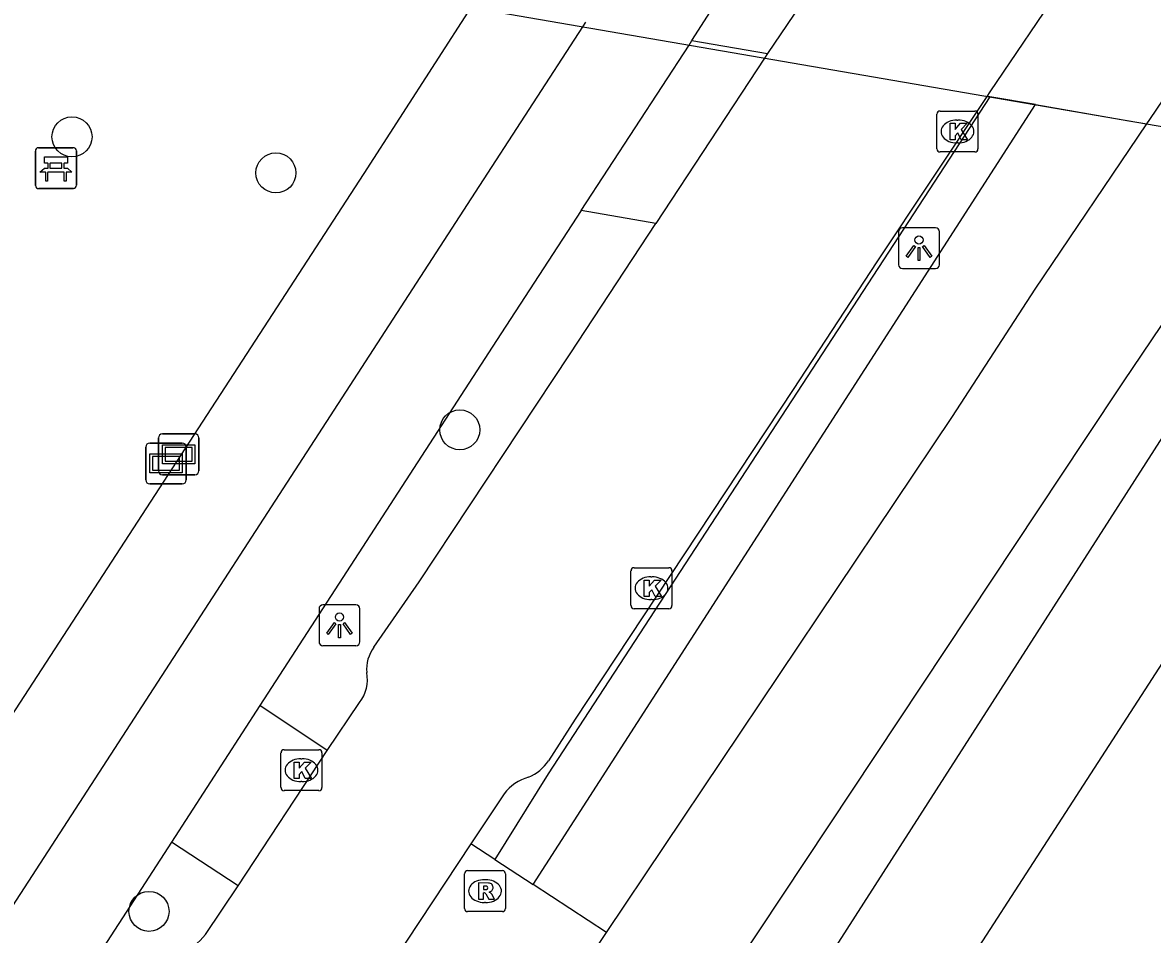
# Model space of a CAD drawing. Extents: x 161258 to 161838, y 380836 to 381727.
# Drawn here: x 161567.88 to 161595.48, y 380984.55 to 381006.83 of the extents above; entities that cross this region are included whole.
import ezdxf

# ---------------------------------------------------------------- set-up
doc = ezdxf.new("R2010")
doc.units = 0
for name, color, linetype in [('IMGEO_Bank', 7, 'Continuous'), ('IMGEO_Berm_open', 7, 'Continuous'), ('IMGEO_Boom', 7, 'Continuous'), ('IMGEO_Fietspad_gesloten', 7, 'Continuous'), ('IMGEO_Haag', 7, 'Continuous'), ('IMGEO_Kolk', 7, 'Continuous'), ('IMGEO_Lichtpunt', 7, 'Continuous'), ('IMGEO_Pand_overbouw', 7, 'Continuous'), ('IMGEO_Rijbaan_lokaal_open', 7, 'Continuous'), ('IMGEO_Rioolput', 7, 'Continuous'), ('IMGEO_Verklikker', 7, 'Continuous'), ('IMGEO_Voetpad_open', 7, 'Continuous')]:
    doc.layers.add(name, color=color, linetype=linetype)

msp = doc.modelspace()

# ---------------------------------------------------------------- linework, layer by layer
at = {"layer": 'IMGEO_Bank'}
for p, q in [((161568.196, 381002.851), (161568.196, 381003.692)), ((161568.196, 381003.692), (161568.196, 381002.851)), ((161568.271, 381003.776), (161569.112, 381003.776)), ((161569.112, 381003.776), (161568.271, 381003.776)), ((161569.196, 381003.701), (161569.196, 381002.86)), ((161569.196, 381002.86), (161569.196, 381003.701)), ((161568.505, 381003.282), (161568.505, 381003.388)), ((161568.549, 381003.388), (161568.549, 381003.282)), ((161568.837, 381003.394), (161568.555, 381003.394)), ((161568.555, 381003.276), (161568.837, 381003.276)), ((161568.843, 381003.282), (161568.843, 381003.388)), ((161568.887, 381003.388), (161568.887, 381003.282)), ((161568.893, 381003.174), (161568.5, 381003.174)), ((161569.121, 381002.776), (161568.28, 381002.776)), ((161568.28, 381002.776), (161569.121, 381002.776))]:
    msp.add_line(p, q, dxfattribs=at)
for points in [[(161568.499, 381003.394), (161568.413, 381003.394), (161568.413, 381003.555), (161568.976, 381003.555), (161568.976, 381003.394), (161568.893, 381003.394)], [(161568.443, 381003.174), (161568.301, 381003.174), (161568.413, 381003.276), (161568.499, 381003.276)], [(161568.893, 381003.276), (161568.976, 381003.276), (161569.088, 381003.174), (161568.949, 381003.174)], [(161568.493, 381003.167), (161568.493, 381002.96), (161568.45, 381002.96), (161568.45, 381003.167)], [(161568.943, 381003.167), (161568.943, 381002.96), (161568.899, 381002.96), (161568.899, 381003.167)]]:
    msp.add_lwpolyline(points, dxfattribs=at)
for centre, radius, start, end in [((161568.274, 381003.698), 0.0779, 92.4484, 184.2845), ((161568.274, 381003.698), 0.0779, 92.4484, 184.2845), ((161569.118, 381003.698), 0.0779, 2.4484, 94.2845), ((161569.118, 381003.698), 0.0779, 2.4484, 94.2845), ((161568.498, 381003.387), 0.00671, 2.8957, 87.1043), ((161568.498, 381003.283), 0.00671, 272.8957, 357.1043), ((161568.555, 381003.387), 0.00671, 92.8957, 177.1043), ((161568.555, 381003.283), 0.00671, 182.8957, 267.1043), ((161568.837, 381003.387), 0.00671, 2.8957, 87.1043), ((161568.837, 381003.283), 0.00671, 272.8957, 357.1043), ((161568.894, 381003.387), 0.00671, 92.8957, 177.1043), ((161568.894, 381003.283), 0.00671, 182.8957, 267.1043), ((161568.443, 381003.167), 0.00671, 2.8957, 87.1043), ((161568.5, 381003.167), 0.00671, 92.8957, 177.1043), ((161568.892, 381003.167), 0.00671, 2.8957, 87.1043), ((161568.949, 381003.167), 0.00671, 92.8957, 177.1043), ((161568.274, 381002.854), 0.0779, 182.4484, 274.2845), ((161568.274, 381002.854), 0.0779, 182.4484, 274.2845), ((161569.118, 381002.854), 0.0779, 272.4484, 4.2845), ((161569.118, 381002.854), 0.0779, 272.4484, 4.2845)]:
    msp.add_arc(centre, radius, start, end, dxfattribs=at)
at = {"layer": 'IMGEO_Berm_open'}
for points in [[(161591.512, 381005.018), (161591.441, 381005.03)], [(161592.624, 381004.827), (161594.91, 381004.433), (161595.345, 381004.358)]]:
    msp.add_lwpolyline(points, dxfattribs=at)
at = {"layer": 'IMGEO_Boom'}
for centre in [(161569.088, 381004.041), (161574.069, 381003.16), (161578.562, 380996.881), (161570.969, 380985.114)]:
    msp.add_circle(centre, 0.489, dxfattribs=at)
at = {"layer": 'IMGEO_Fietspad_gesloten'}
for points in [[(161595.345, 381004.358), (161595.419, 381004.467), (161604.793, 381018.314)], [(161584.233, 381006.393), (161585.527, 381008.419)], [(161581.633, 381006.84), (161581.562, 381006.731), (161578.938, 381002.688), (161504.207, 380887.394), (161498.991, 380879.345)], [(161582.149, 380984.599), (161590.6, 380997.205), (161592.619, 381000.32), (161595.345, 381004.358)], [(161581.528, 381002.238), (161579.462, 380999.064), (161573.681, 380990.142)], [(161595.917, 380999.754), (161594.764, 380998.054), (161593.829, 380996.644), (161584.726, 380982.92)], [(161573.681, 380990.142), (161571.517, 380986.803)], [(161571.517, 380986.803), (161563.567, 380974.533)], [(161579.947, 380981.315), (161582.149, 380984.599)]]:
    msp.add_lwpolyline(points, dxfattribs=at)
at = {"layer": 'IMGEO_Haag'}
for points in [[(161591.512, 381005.018), (161580.717, 380988.478), (161579.418, 380986.381)], [(161592.624, 381004.827), (161591.512, 381005.018)], [(161580.355, 380985.774), (161592.624, 381004.827)]]:
    msp.add_lwpolyline(points, dxfattribs=at)
at = {"layer": 'IMGEO_Kolk'}
for p, q in [((161590.294, 381004.671), (161591.146, 381004.671)), ((161590.219, 381003.745), (161590.219, 381004.597)), ((161590.707, 381004.451), (161590.732, 381004.451)), ((161591.22, 381004.597), (161591.22, 381003.745)), ((161590.73, 381003.891), (161590.705, 381003.891)), ((161591.146, 381003.671), (161590.294, 381003.671)), ((161582.744, 380992.585), (161582.744, 380993.437)), ((161582.819, 380993.511), (161583.671, 380993.511)), ((161583.745, 380993.437), (161583.745, 380992.585)), ((161583.232, 380993.291), (161583.257, 380993.291)), ((161583.671, 380992.511), (161582.819, 380992.511)), ((161583.255, 380992.731), (161583.23, 380992.731)), ((161574.194, 380988.138), (161574.194, 380988.99)), ((161574.269, 380989.064), (161575.121, 380989.064)), ((161575.195, 380988.99), (161575.195, 380988.138)), ((161574.682, 380988.844), (161574.707, 380988.844)), ((161574.705, 380988.284), (161574.68, 380988.284)), ((161575.121, 380988.064), (161574.269, 380988.064))]:
    msp.add_line(p, q, dxfattribs=at)
for points in [[(161590.294, 381004.671), (161591.146, 381004.671)], [(161590.219, 381003.745), (161590.219, 381004.597)], [(161590.54, 381004.371), (161590.663, 381004.371), (161590.663, 381004.22), (161590.793, 381004.371), (161590.957, 381004.371), (161590.811, 381004.22), (161590.964, 381003.971), (161590.812, 381003.971), (161590.727, 381004.135), (161590.663, 381004.068), (161590.663, 381003.971), (161590.54, 381003.971), (161590.54, 381004.371)], [(161591.22, 381004.597), (161591.22, 381003.745)], [(161591.146, 381003.671), (161590.294, 381003.671)], [(161582.744, 380992.585), (161582.744, 380993.437)], [(161582.819, 380993.511), (161583.671, 380993.511)], [(161583.745, 380993.437), (161583.745, 380992.585)], [(161583.065, 380993.211), (161583.188, 380993.211), (161583.188, 380993.06), (161583.318, 380993.211), (161583.482, 380993.211), (161583.336, 380993.06), (161583.489, 380992.811), (161583.337, 380992.811), (161583.252, 380992.975), (161583.188, 380992.908), (161583.188, 380992.811), (161583.065, 380992.811), (161583.065, 380993.211)], [(161583.671, 380992.511), (161582.819, 380992.511)], [(161574.194, 380988.138), (161574.194, 380988.99)], [(161574.269, 380989.064), (161575.121, 380989.064)], [(161575.195, 380988.99), (161575.195, 380988.138)], [(161574.515, 380988.764), (161574.638, 380988.764), (161574.638, 380988.613), (161574.768, 380988.764), (161574.932, 380988.764), (161574.786, 380988.613), (161574.939, 380988.364), (161574.787, 380988.364), (161574.702, 380988.528), (161574.638, 380988.461), (161574.638, 380988.364), (161574.515, 380988.364), (161574.515, 380988.764)], [(161575.121, 380988.064), (161574.269, 380988.064)]]:
    msp.add_lwpolyline(points, dxfattribs=at)
for centre, start, end in [((161590.296, 381004.595), 91.552, 178.448), ((161590.296, 381004.595), 91.552, 178.448), ((161591.144, 381004.595), 1.552, 88.448), ((161591.144, 381004.595), 1.552, 88.448), ((161590.296, 381003.747), 181.552, 268.448), ((161590.296, 381003.747), 181.552, 268.448), ((161591.144, 381003.747), 271.552, 358.448), ((161591.144, 381003.747), 271.552, 358.448), ((161582.821, 380993.435), 91.552, 178.448), ((161582.821, 380993.435), 91.552, 178.448), ((161583.669, 380993.435), 1.552, 88.448), ((161583.669, 380993.435), 1.552, 88.448), ((161582.821, 380992.587), 181.552, 268.448), ((161582.821, 380992.587), 181.552, 268.448), ((161583.669, 380992.587), 271.552, 358.448), ((161583.669, 380992.587), 271.552, 358.448), ((161574.271, 380988.988), 91.552, 178.448), ((161574.271, 380988.988), 91.552, 178.448), ((161575.119, 380988.988), 1.552, 88.448), ((161575.119, 380988.988), 1.552, 88.448), ((161574.271, 380988.14), 181.552, 268.448), ((161574.271, 380988.14), 181.552, 268.448), ((161575.119, 380988.14), 271.552, 358.448), ((161575.119, 380988.14), 271.552, 358.448)]:
    msp.add_arc(centre, 0.0765, start, end, dxfattribs=at)
for centre, major_axis, ratio, start_param, end_param in [((161590.706, 381004.171), (-0.387, 0.002), 0.722429, 4.712389, 7.853982), ((161590.731, 381004.171), (-0.39, 0.002), 0.717154, 1.570796, 4.712389), ((161583.231, 380993.011), (-0.387, 0.002), 0.722429, 4.712389, 7.853982), ((161583.256, 380993.011), (-0.39, 0.002), 0.717154, 1.570796, 4.712389), ((161574.681, 380988.564), (-0.387, 0.002), 0.722429, 4.712389, 7.853982), ((161574.706, 380988.564), (-0.39, 0.002), 0.717154, 1.570796, 4.712389)]:
    msp.add_ellipse(centre, major_axis=major_axis, ratio=ratio, start_param=start_param, end_param=end_param, dxfattribs=at)
at = {"layer": 'IMGEO_Lichtpunt'}
for p, q in [((161589.281, 381001.722), (161589.281, 381000.915)), ((161589.281, 381001.722), (161589.281, 381000.915)), ((161590.183, 381001.817), (161589.375, 381001.817)), ((161590.183, 381001.817), (161589.375, 381001.817)), ((161590.277, 381000.915), (161590.277, 381001.722)), ((161590.277, 381000.915), (161590.277, 381001.722)), ((161589.375, 381000.821), (161590.183, 381000.821)), ((161589.375, 381000.821), (161590.183, 381000.821)), ((161575.123, 380992.508), (161575.123, 380991.701)), ((161575.123, 380992.508), (161575.123, 380991.701)), ((161576.025, 380992.603), (161575.217, 380992.603)), ((161576.025, 380992.603), (161575.217, 380992.603)), ((161576.119, 380991.701), (161576.119, 380992.508)), ((161576.119, 380991.701), (161576.119, 380992.508)), ((161575.217, 380991.607), (161576.025, 380991.607)), ((161575.217, 380991.607), (161576.025, 380991.607))]:
    msp.add_line(p, q, dxfattribs=at)
for points in [[(161589.655, 381001.386), (161589.694, 381001.358), (161589.506, 381001.096), (161589.468, 381001.123), (161589.655, 381001.386)], [(161589.757, 381001.338), (161589.804, 381001.338), (161589.804, 381001.016), (161589.757, 381001.016), (161589.757, 381001.338)], [(161589.867, 381001.358), (161589.905, 381001.385), (161590.092, 381001.123), (161590.053, 381001.095), (161589.867, 381001.358)], [(161575.497, 380992.172), (161575.536, 380992.144), (161575.348, 380991.882), (161575.31, 380991.909), (161575.497, 380992.172)], [(161575.599, 380992.124), (161575.646, 380992.124), (161575.646, 380991.802), (161575.599, 380991.802), (161575.599, 380992.124)], [(161575.709, 380992.144), (161575.747, 380992.171), (161575.934, 380991.909), (161575.895, 380991.881), (161575.709, 380992.144)]]:
    msp.add_lwpolyline(points, dxfattribs=at)
for centre in [(161589.78, 381001.52), (161575.622, 380992.306)]:
    msp.add_circle(centre, 0.0994, dxfattribs=at)
for centre, start, end in [((161589.375, 381001.722), 90, 180), ((161589.375, 381001.722), 90, 180), ((161590.183, 381001.722), 0, 90), ((161590.183, 381001.722), 0, 90), ((161589.375, 381000.915), 180, 270), ((161589.375, 381000.915), 180, 270), ((161590.183, 381000.915), 270, 0), ((161590.183, 381000.915), 270, 360), ((161575.217, 380992.508), 90, 180), ((161575.217, 380992.508), 90, 180), ((161576.025, 380992.508), 0, 90), ((161576.025, 380992.508), 0, 90), ((161575.217, 380991.701), 180, 270), ((161575.217, 380991.701), 180, 270), ((161576.025, 380991.701), 270, 0), ((161576.025, 380991.701), 270, 360)]:
    msp.add_arc(centre, 0.0946, start, end, dxfattribs=at)
at = {"layer": 'IMGEO_Pand_overbouw'}
msp.add_lwpolyline([(161492.214, 381022.109), (161536.152, 381014.547), (161539.612, 381013.952), (161544.314, 381013.143), (161580.012, 381006.998), (161621.54, 380999.849), (161617.447, 380975.661), (161615.362, 380963.591)], dxfattribs=at)
at = {"layer": 'IMGEO_Rijbaan_lokaal_open'}
for points in [[(161589.117, 381010.568), (161586.08, 381006.075)], [(161593.312, 381007.805), (161591.514, 381005.139), (161591.441, 381005.03)], [(161581.528, 381002.238), (161584.162, 381006.283), (161584.233, 381006.393)], [(161584.233, 381006.393), (161586.08, 381006.075)], [(161586.08, 381006.075), (161586.008, 381005.965), (161583.35, 381001.922)], [(161591.441, 381005.03), (161588.748, 381000.984), (161586.704, 380997.863), (161581.377, 380989.81), (161580.728, 380988.796)], [(161583.35, 381001.922), (161581.528, 381002.238)], [(161576.465, 380991.571), (161577.568, 380993.163), (161581.257, 380998.738), (161583.35, 381001.922)], [(161575.323, 380989.049), (161576.114, 380990.218)], [(161573.15, 380985.742), (161575.323, 380989.049)], [(161579.643, 380987.988), (161578.831, 380986.762)], [(161578.831, 380986.762), (161576.641, 380983.446)], [(161572.348, 380984.551), (161573.15, 380985.742)]]:
    msp.add_lwpolyline(points, dxfattribs=at)
for centre, radius, start, end in [((161577.197, 380991.028), 0.912, 143.4301, 185.0195), ((161575.398, 380990.776), 0.908, 322.1009, 10.9373), ((161579.848, 380989.363), 1.047, 292.0087, 327.2319), ((161580.56, 380987.277), 1.16, 105.9871, 142.1867), ((161571.45, 380985.181), 1.097, 284.2343, 324.9374)]:
    msp.add_arc(centre, radius, start, end, dxfattribs=at)
at = {"layer": 'IMGEO_Rioolput'}
for p, q in [((161578.678, 380985.183), (161578.678, 380986.035)), ((161578.753, 380986.109), (161579.605, 380986.109)), ((161579.166, 380985.889), (161579.191, 380985.889)), ((161579.679, 380986.035), (161579.679, 380985.183)), ((161579.189, 380985.329), (161579.164, 380985.329)), ((161579.605, 380985.109), (161578.753, 380985.109))]:
    msp.add_line(p, q, dxfattribs=at)
for points in [[(161578.678, 380985.183), (161578.678, 380986.035)], [(161578.753, 380986.109), (161579.605, 380986.109)], [(161579.679, 380986.035), (161579.679, 380985.183)], [(161579.267, 380985.807), (161579.015, 380985.809), (161579.015, 380985.409)], [(161579.193, 380985.728), (161579.139, 380985.728), (161579.139, 380985.647)], [(161579.139, 380985.647), (161579.191, 380985.647)], [(161579.015, 380985.409), (161579.139, 380985.409), (161579.139, 380985.571), (161579.15, 380985.571)], [(161579.197, 380985.542), (161579.268, 380985.409), (161579.408, 380985.409), (161579.343, 380985.535)], [(161579.605, 380985.109), (161578.753, 380985.109)]]:
    msp.add_lwpolyline(points, dxfattribs=at)
for centre, radius, start, end in [((161578.755, 380986.033), 0.0765, 91.552, 178.448), ((161578.755, 380986.033), 0.0765, 91.552, 178.448), ((161579.603, 380986.033), 0.0765, 1.552, 88.448), ((161579.603, 380986.033), 0.0765, 1.552, 88.448), ((161579.175, 380985.836), 0.19, 274.7715, 282.9687), ((161579.199, 380985.632), 0.0964, 77.0061, 93.1865), ((161579.213, 380985.689), 0.0378, 276.6634, 79.6772), ((161579.266, 380985.697), 0.109, 350.3612, 89.416), ((161579.264, 380985.697), 0.112, 277.5842, 350.9817), ((161579.248, 380985.482), 0.108, 29.5134, 73.7905), ((161579.149, 380985.518), 0.0533, 26.0293, 88.6989), ((161578.755, 380985.185), 0.0765, 181.552, 268.448), ((161578.755, 380985.185), 0.0765, 181.552, 268.448), ((161579.603, 380985.185), 0.0765, 271.552, 358.448), ((161579.603, 380985.185), 0.0765, 271.552, 358.448)]:
    msp.add_arc(centre, radius, start, end, dxfattribs=at)
for centre, major_axis, ratio, start_param, end_param in [((161579.165, 380985.609), (-0.387, 0.002), 0.722429, 4.712389, 7.853982), ((161579.19, 380985.609), (-0.39, 0.002), 0.717154, 1.570796, 4.712389)]:
    msp.add_ellipse(centre, major_axis=major_axis, ratio=ratio, start_param=start_param, end_param=end_param, dxfattribs=at)
at = {"layer": 'IMGEO_Verklikker'}
for p, q in [((161571.2, 380995.882), (161571.2, 380996.682)), ((161571.2, 380996.682), (161571.2, 380995.882)), ((161571.3, 380996.782), (161572.09, 380996.782)), ((161572.09, 380996.782), (161571.3, 380996.782)), ((161572.19, 380996.682), (161572.19, 380995.882)), ((161572.19, 380995.882), (161572.19, 380996.682)), ((161570.89, 380995.659), (161570.89, 380996.459)), ((161570.89, 380996.459), (161570.89, 380995.659)), ((161570.99, 380996.559), (161571.78, 380996.559)), ((161571.78, 380996.559), (161570.99, 380996.559)), ((161571.88, 380996.459), (161571.88, 380995.659)), ((161571.88, 380995.659), (161571.88, 380996.459)), ((161571.78, 380995.559), (161570.99, 380995.559)), ((161570.99, 380995.559), (161571.78, 380995.559)), ((161572.09, 380995.782), (161571.3, 380995.782)), ((161571.3, 380995.782), (161572.09, 380995.782))]:
    msp.add_line(p, q, dxfattribs=at)
for points in [[(161571.301, 380996.514), (161572.089, 380996.514), (161572.089, 380996.05), (161571.301, 380996.05), (161571.301, 380996.514)], [(161571.366, 380996.449), (161571.366, 380996.115), (161572.024, 380996.115), (161572.024, 380996.449), (161571.366, 380996.449)], [(161570.991, 380996.291), (161571.779, 380996.291), (161571.779, 380995.827), (161570.991, 380995.827), (161570.991, 380996.291)], [(161571.056, 380996.226), (161571.056, 380995.892), (161571.714, 380995.892), (161571.714, 380996.226), (161571.056, 380996.226)]]:
    msp.add_lwpolyline(points, dxfattribs=at)
for centre, start, end in [((161571.3, 380996.682), 90, 180), ((161571.3, 380996.682), 90, 180), ((161572.09, 380996.682), 0, 90), ((161572.09, 380996.682), 360, 90), ((161570.99, 380996.459), 90, 180), ((161570.99, 380996.459), 90, 180), ((161571.78, 380996.459), 0, 90), ((161571.78, 380996.459), 360, 90), ((161571.3, 380995.882), 180, 270), ((161571.3, 380995.882), 180, 270), ((161572.09, 380995.882), 270, 0), ((161572.09, 380995.882), 270, 0), ((161570.99, 380995.659), 180, 270), ((161570.99, 380995.659), 180, 270), ((161571.78, 380995.659), 270, 0), ((161571.78, 380995.659), 270, 0)]:
    msp.add_arc(centre, 0.1, start, end, dxfattribs=at)
at = {"layer": 'IMGEO_Voetpad_open'}
for points in [[(161578.923, 381007.348), (161578.828, 381007.201), (161576.218, 381003.146), (161558.236, 380975.49), (161556.737, 380973.185), (161556.123, 380972.241), (161554.834, 380970.332), (161546.174, 380956.722), (161540.302, 380947.69), (161515.878, 380910.106)], [(161584.911, 380974.453), (161598.736, 380995.833), (161600.228, 380998.14), (161600.781, 380998.995), (161603.357, 381002.979), (161603.457, 381003.135)], [(161595.917, 380999.754), (161597.505, 380999.482), (161586.243, 380981.911)], [(161575.323, 380989.049), (161573.681, 380990.142)], [(161573.15, 380985.742), (161571.517, 380986.803)], [(161579.418, 380986.381), (161578.831, 380986.762)], [(161579.418, 380986.381), (161580.355, 380985.774)], [(161582.149, 380984.599), (161580.355, 380985.774)]]:
    msp.add_lwpolyline(points, dxfattribs=at)

doc.saveas('drawing.dxf')
